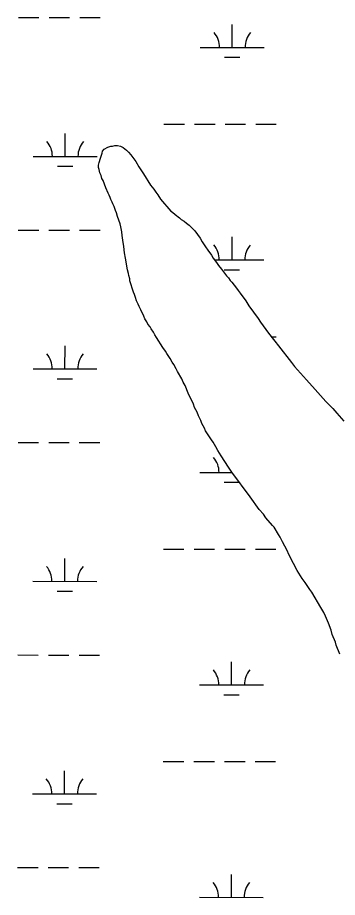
# Model space of a CAD drawing. Extents: x 3148686 to 3186545, y 916144 to 941516.
# Drawn here: x 3153659 to 3154159, y 937077 to 938455 of the extents above; entities that cross this region are included whole.
import ezdxf

# ---------------------------------------------------------------- set-up
doc = ezdxf.new("R2010")
doc.units = 0
for name, color, linetype in [('V-SITE-VEGE', 7, 'Continuous'), ('V-TOPO-SHOR', 7, 'Continuous'), ('V-WETL-SWMP', 7, 'Continuous')]:
    doc.layers.add(name, color=color, linetype=linetype)

msp = doc.modelspace()

# ---------------------------------------------------------------- linework, layer by layer
at = {"layer": 'V-SITE-VEGE'}
for p, q in [((3153799.7, 938251.9), (3153804.3, 938253.4)), ((3153804.3, 938253.4), (3153807.3, 938253.4)), ((3153807.3, 938253.4), (3153810.7, 938254.5)), ((3153810.7, 938254.5), (3153814.9, 938254.5)), ((3153814.9, 938254.5), (3153819.5, 938253.3)), ((3153819.5, 938253.3), (3153823.7, 938251.4)), ((3153788.1, 938234.5), (3153790.8, 938242.1)), ((3153790.8, 938242.1), (3153791.6, 938245.5)), ((3153791.6, 938245.5), (3153793.9, 938248.6)), ((3153793.9, 938248.6), (3153799.7, 938251.9)), ((3153823.7, 938251.4), (3153829.3, 938246.8)), ((3153829.3, 938246.8), (3153832, 938244.1)), ((3153832, 938244.1), (3153836.1, 938239.5)), ((3153836.1, 938239.5), (3153839.1, 938235.6)), ((3153785.4, 938223.5), (3153786.2, 938227.7)), ((3153786.2, 938227.7), (3153788.1, 938234.5)), ((3153839.1, 938235.6), (3153843.7, 938229.1)), ((3153843.7, 938229.1), (3153848.5, 938221.1)), ((3153785.3, 938220.1), (3153785.4, 938223.5)), ((3153786.1, 938217), (3153785.3, 938220.1)), ((3153787.5, 938211.7), (3153786.1, 938217)), ((3153789.4, 938207.5), (3153787.5, 938211.7)), ((3153848.5, 938221.1), (3153855.7, 938210)), ((3153790.5, 938202.9), (3153789.4, 938207.5)), ((3153792.4, 938199.5), (3153790.5, 938202.9)), ((3153796.9, 938188), (3153792.4, 938199.5)), ((3153855.7, 938210), (3153866.6, 938192.4)), ((3153800.6, 938179.6), (3153796.9, 938188)), ((3153866.6, 938192.4), (3153871.9, 938185.9)), ((3153871.9, 938185.9), (3153874.9, 938181.3)), ((3153801.7, 938176.5), (3153800.6, 938179.6)), ((3153803.6, 938172.7), (3153801.7, 938176.5)), ((3153804.7, 938169.7), (3153803.6, 938172.7)), ((3153874.9, 938181.3), (3153878.3, 938177)), ((3153878.3, 938177), (3153882.4, 938170.5)), ((3153882.4, 938170.5), (3153898.6, 938151.7)), ((3153806.6, 938165.8), (3153804.7, 938169.7)), ((3153807.7, 938162.8), (3153806.6, 938165.8)), ((3153809.6, 938158.6), (3153807.7, 938162.8)), ((3153811.8, 938152.5), (3153809.6, 938158.6)), ((3153813.3, 938149), (3153811.8, 938152.5)), ((3153815.2, 938143.3), (3153813.3, 938149)), ((3153819.3, 938131.8), (3153815.2, 938143.3)), ((3153898.6, 938151.7), (3153901.3, 938149.8)), ((3153901.3, 938149.8), (3153905.1, 938146.4)), ((3153905.1, 938146.4), (3153912.2, 938141)), ((3153820.4, 938126.9), (3153819.3, 938131.8)), ((3153912.2, 938141), (3153914.9, 938138.7)), ((3153914.9, 938138.7), (3153919.4, 938135.6)), ((3153919.4, 938135.6), (3153923.2, 938132.5)), ((3153923.2, 938132.5), (3153927, 938129.8)), ((3153927, 938129.8), (3153936.1, 938120.6)), ((3153821.8, 938118.9), (3153820.4, 938126.9)), ((3153822.5, 938113.5), (3153821.8, 938118.9)), ((3153936.1, 938120.6), (3153944.4, 938109.1)), ((3153823.2, 938105.9), (3153822.5, 938113.5)), ((3153824.7, 938096.4), (3153823.2, 938105.9)), ((3153944.4, 938109.1), (3153947.7, 938103.4)), ((3153947.7, 938103.4), (3153953, 938095.7)), ((3153825.7, 938086.5), (3153824.7, 938096.4)), ((3153953, 938095.7), (3153956.4, 938090.3)), ((3153956.4, 938090.3), (3153962, 938082.7)), ((3153827.6, 938077.7), (3153825.7, 938086.5)), ((3153830.9, 938059.4), (3153827.6, 938077.7)), ((3153962, 938082.7), (3153965, 938077.7)), ((3153965, 938077.7), (3153970.3, 938071.2)), ((3153970.3, 938071.2), (3153973.3, 938066.6)), ((3153973.3, 938066.6), (3153977.8, 938060.5)), ((3153977.8, 938060.5), (3153985.8, 938050.5)), ((3153832, 938054), (3153830.9, 938059.4)), ((3153832.7, 938050.6), (3153832, 938054)), ((3153834.2, 938045.7), (3153832.7, 938050.6)), ((3153985.8, 938050.5), (3153988.8, 938047.1)), ((3153988.8, 938047.1), (3153991.4, 938043.2)), ((3153834.5, 938042.2), (3153834.2, 938045.7)), ((3153840.1, 938024.7), (3153834.5, 938042.2)), ((3153991.4, 938043.2), (3153994.1, 938040.5)), ((3153994.1, 938040.5), (3153997.8, 938035.9)), ((3153997.8, 938035.9), (3153999.7, 938032.9)), ((3153999.7, 938032.9), (3154004.2, 938027.5)), ((3153841.6, 938021.2), (3153840.1, 938024.7)), ((3153843.1, 938016.3), (3153841.6, 938021.2)), ((3154004.2, 938027.5), (3154007.2, 938022.9)), ((3154007.2, 938022.9), (3154015.9, 938011)), ((3153844.9, 938010.9), (3153843.1, 938016.3)), ((3153847.2, 938005.9), (3153844.9, 938010.9)), ((3153849, 938002.5), (3153847.2, 938005.9)), ((3154015.9, 938011), (3154020.8, 938003.4)), ((3153851.3, 937996.8), (3153849, 938002.5)), ((3153856.2, 937987.2), (3153851.3, 937996.8)), ((3154020.8, 938003.4), (3154035.1, 937983.5)), ((3153858, 937983), (3153856.2, 937987.2)), ((3153861, 937978), (3153858, 937983)), ((3153862.5, 937974.6), (3153861, 937978)), ((3154035.1, 937983.5), (3154038.9, 937977.7)), ((3154038.9, 937977.7), (3154051.7, 937960.5)), ((3153865.9, 937970.4), (3153862.5, 937974.6)), ((3153867.8, 937967.3), (3153865.9, 937970.4)), ((3153871.2, 937962.3), (3153867.8, 937967.3)), ((3153873.4, 937958.1), (3153871.2, 937962.3)), ((3153876.1, 937953.9), (3153873.4, 937958.1)), ((3153886.2, 937938.2), (3153876.1, 937953.9)), ((3154051.7, 937960.5), (3154061.5, 937947.8)), ((3153890.4, 937932.1), (3153886.2, 937938.2)), ((3154061.5, 937947.8), (3154067.1, 937940.9)), ((3154067.1, 937940.9), (3154087.5, 937914.5)), ((3153892.2, 937928.7), (3153890.4, 937932.1)), ((3153897.5, 937921), (3153892.2, 937928.7)), ((3153900.5, 937915.3), (3153897.5, 937921)), ((3153903.1, 937911.4), (3153900.5, 937915.3)), ((3153906.9, 937904.9), (3153903.1, 937911.4)), ((3154087.5, 937914.5), (3154092.4, 937908.4)), ((3154092.4, 937908.4), (3154111.2, 937887.6)), ((3153909.1, 937900.3), (3153906.9, 937904.9)), ((3153915.5, 937888.9), (3153909.1, 937900.3)), ((3153917.8, 937883.9), (3153915.5, 937888.9)), ((3153920.8, 937878.5), (3153917.8, 937883.9)), ((3154111.2, 937887.6), (3154124.4, 937872.3)), ((3153925.6, 937866.3), (3153920.8, 937878.5)), ((3154124.4, 937872.3), (3154141.4, 937853.5)), ((3153933.9, 937849.1), (3153925.6, 937866.3)), ((3154141.4, 937853.5), (3154147.5, 937847)), ((3153935.7, 937844.1), (3153933.9, 937849.1)), ((3153939.5, 937836.9), (3153935.7, 937844.1)), ((3154147.5, 937847), (3154152, 937842.4)), ((3154152, 937842.4), (3154158.4, 937835.1)), ((3153941.7, 937831.1), (3153939.5, 937836.9)), ((3153945.4, 937823.9), (3153941.7, 937831.1)), ((3154158.4, 937835.1), (3154169.7, 937822.8)), ((3153947.3, 937818.9), (3153945.4, 937823.9)), ((3153951.1, 937812), (3153947.3, 937818.9)), ((3153952.9, 937807.8), (3153951.1, 937812)), ((3153957.8, 937799.8), (3153952.9, 937807.8)), ((3153962, 937793.3), (3153957.8, 937799.8)), ((3153964.6, 937789.8), (3153962, 937793.3)), ((3153969.1, 937782.6), (3153964.6, 937789.8)), ((3153972.1, 937776.8), (3153969.1, 937782.6)), ((3153977.4, 937768.4), (3153972.1, 937776.8)), ((3153989, 937750.8), (3153977.4, 937768.4)), ((3153994.3, 937743.1), (3153989, 937750.8)), ((3154022.9, 937704.1), (3153994.3, 937743.1)), ((3154036.8, 937684.5), (3154022.9, 937704.1)), ((3154043.6, 937676.9), (3154036.8, 937684.5)), ((3154047.4, 937671.5), (3154043.6, 937676.9)), ((3154057.6, 937659.6), (3154047.4, 937671.5)), ((3154060.2, 937656.9), (3154057.6, 937659.6)), ((3154067.4, 937645.1), (3154060.2, 937656.9)), ((3154070, 937641.2), (3154067.4, 937645.1)), ((3154073.4, 937633.6), (3154070, 937641.2)), ((3154080.9, 937620.2), (3154073.4, 937633.6)), ((3154083.5, 937614.1), (3154080.9, 937620.2)), ((3154090.6, 937599.9), (3154083.5, 937614.1)), ((3154096.6, 937588.8), (3154090.6, 937599.9)), ((3154104.1, 937576.6), (3154096.6, 937588.8)), ((3154109, 937570.1), (3154104.1, 937576.6)), ((3154116.2, 937559), (3154109, 937570.1)), ((3154119.2, 937555.1), (3154116.2, 937559)), ((3154133.5, 937531), (3154119.2, 937555.1)), ((3154138, 937523), (3154133.5, 937531)), ((3154141, 937517.3), (3154138, 937523)), ((3154145.4, 937506.6), (3154141, 937517.3)), ((3154149.5, 937495.5), (3154145.4, 937506.6)), ((3154151.4, 937488.6), (3154149.5, 937495.5)), ((3154156.2, 937476.8), (3154151.4, 937488.6)), ((3154157.7, 937471.8), (3154156.2, 937476.8)), ((3154163.3, 937458.1), (3154157.7, 937471.8))]:
    msp.add_line(p, q, dxfattribs=at)
at = {"layer": 'V-TOPO-SHOR'}
for points in [[(3153972.1, 937776.8), (3153969.1, 937782.6), (3153964.6, 937789.8), (3153962, 937793.3), (3153957.8, 937799.8), (3153952.9, 937807.8), (3153951.1, 937812), (3153947.3, 937818.9), (3153945.4, 937823.9), (3153941.7, 937831.1), (3153939.5, 937836.9), (3153935.7, 937844.1), (3153933.9, 937849.1), (3153925.6, 937866.3), (3153920.8, 937878.5), (3153917.8, 937883.9), (3153915.5, 937888.9), (3153909.1, 937900.3), (3153906.9, 937904.9), (3153903.1, 937911.4), (3153900.5, 937915.3), (3153897.5, 937921), (3153892.2, 937928.7), (3153890.4, 937932.1), (3153886.2, 937938.2), (3153876.1, 937953.9), (3153873.4, 937958.1), (3153871.2, 937962.3), (3153867.8, 937967.3), (3153865.9, 937970.4), (3153862.5, 937974.6), (3153861, 937978), (3153858, 937983), (3153856.2, 937987.2), (3153851.3, 937996.8), (3153849, 938002.5), (3153847.2, 938005.9), (3153844.9, 938010.9), (3153843.1, 938016.3), (3153841.6, 938021.2), (3153840.1, 938024.7), (3153834.5, 938042.2), (3153834.2, 938045.7), (3153832.7, 938050.6), (3153832, 938054), (3153830.9, 938059.4), (3153827.6, 938077.7), (3153825.7, 938086.5), (3153824.7, 938096.4), (3153823.2, 938105.9), (3153822.5, 938113.5), (3153821.8, 938118.9), (3153820.4, 938126.9), (3153819.3, 938131.8), (3153815.2, 938143.3), (3153813.3, 938149), (3153811.8, 938152.5), (3153809.6, 938158.6), (3153807.7, 938162.8), (3153806.6, 938165.8), (3153804.7, 938169.7), (3153803.6, 938172.7), (3153801.7, 938176.5), (3153800.6, 938179.6), (3153796.9, 938188), (3153792.4, 938199.5), (3153790.5, 938202.9), (3153789.4, 938207.5), (3153787.5, 938211.7), (3153786.1, 938217), (3153785.3, 938220.1), (3153785.4, 938223.5), (3153786.2, 938227.7), (3153788.1, 938234.5), (3153790.8, 938242.1), (3153791.6, 938245.5), (3153793.9, 938248.6), (3153799.7, 938251.9), (3153804.3, 938253.4), (3153807.3, 938253.4), (3153810.7, 938254.5), (3153814.9, 938254.5), (3153819.5, 938253.3), (3153823.7, 938251.4), (3153829.3, 938246.8), (3153832, 938244.1), (3153836.1, 938239.5), (3153839.1, 938235.6), (3153843.7, 938229.1), (3153848.5, 938221.1), (3153855.7, 938210), (3153866.6, 938192.4), (3153871.9, 938185.9), (3153874.9, 938181.3), (3153878.3, 938177), (3153882.4, 938170.5), (3153898.6, 938151.7), (3153901.3, 938149.8), (3153905.1, 938146.4), (3153912.2, 938141), (3153914.9, 938138.7)], [(3153914.9, 938138.7), (3153919.4, 938135.6), (3153923.2, 938132.5), (3153927, 938129.8), (3153936.1, 938120.6), (3153944.4, 938109.1), (3153947.7, 938103.4), (3153953, 938095.7), (3153956.4, 938090.3), (3153962, 938082.7), (3153965, 938077.7), (3153970.3, 938071.2), (3153973.3, 938066.6), (3153977.8, 938060.5), (3153985.8, 938050.5), (3153988.8, 938047.1), (3153991.4, 938043.2), (3153994.1, 938040.5), (3153997.8, 938035.9), (3153999.7, 938032.9), (3154004.2, 938027.5), (3154007.2, 938022.9), (3154015.9, 938011), (3154020.8, 938003.4), (3154035.1, 937983.5), (3154038.9, 937977.7), (3154051.7, 937960.5), (3154061.5, 937947.8), (3154067.1, 937940.9), (3154087.5, 937914.5), (3154092.4, 937908.4), (3154111.2, 937887.6), (3154124.4, 937872.3), (3154141.4, 937853.5), (3154147.5, 937847), (3154152, 937842.4), (3154158.4, 937835.1), (3154169.7, 937822.8)], [(3154163.3, 937458.1), (3154157.7, 937471.8), (3154156.2, 937476.8), (3154151.4, 937488.6), (3154149.5, 937495.5), (3154145.4, 937506.6), (3154141, 937517.3), (3154138, 937523), (3154133.5, 937531), (3154119.2, 937555.1), (3154116.2, 937559), (3154109, 937570.1), (3154104.1, 937576.6), (3154096.6, 937588.8), (3154090.6, 937599.9), (3154083.5, 937614.1), (3154080.9, 937620.2), (3154073.4, 937633.6), (3154070, 937641.2), (3154067.4, 937645.1), (3154060.2, 937656.9), (3154057.6, 937659.6), (3154047.4, 937671.5), (3154043.6, 937676.9), (3154036.8, 937684.5), (3154022.9, 937704.1), (3153994.3, 937743.1), (3153989, 937750.8), (3153977.4, 937768.4), (3153972.1, 937776.8)]]:
    msp.add_lwpolyline(points, dxfattribs=at)
at = {"layer": 'V-WETL-SWMP'}
for p, q in [((3153659.9, 938454.6), (3153691.9, 938454.6)), ((3153707.9, 938454.5), (3153739.9, 938454.5)), ((3153755.9, 938454.5), (3153787.9, 938454.5)), ((3153994.7, 938407.8), (3153994.7, 938443.8)), ((3153944.7, 938407.9), (3154044.7, 938407.7)), ((3153982.7, 938392.4), (3154006.7, 938392.4)), ((3153887.7, 938287.8), (3153919.7, 938287.8)), ((3153935.7, 938287.8), (3153967.7, 938287.8)), ((3153983.7, 938287.7), (3154015.7, 938287.7)), ((3154031.7, 938287.7), (3154063.7, 938287.7)), ((3153733.1, 938237.3), (3153733.1, 938273.3)), ((3153683.1, 938237.3), (3153783.1, 938237.2)), ((3153721.1, 938221.8), (3153745.1, 938221.8)), ((3153659.6, 938121.9), (3153691.6, 938121.9)), ((3153707.6, 938121.9), (3153739.6, 938121.8)), ((3153755.6, 938121.8), (3153787.6, 938121.8)), ((3153994.4, 938075.1), (3153994.4, 938111.1)), ((3153967.1, 938075.2), (3154044.4, 938075.1)), ((3153982.3, 938059.7), (3154006.3, 938059.7)), ((3154055.9, 937955), (3154063.4, 937955)), ((3153732.7, 937904.6), (3153732.8, 937940.6)), ((3153682.7, 937904.6), (3153782.7, 937904.5)), ((3153720.7, 937889.2), (3153744.7, 937889.1)), ((3153659.2, 937789.2), (3153691.2, 937789.2)), ((3153707.2, 937789.2), (3153739.2, 937789.2)), ((3153755.2, 937789.1), (3153787.2, 937789.1)), ((3153994, 937742.5), (3153994, 937743.6)), ((3153944, 937742.5), (3153994.8, 937742.5)), ((3153982, 937727), (3154006, 937727)), ((3153887, 937622.5), (3153919, 937622.5)), ((3153935, 937622.4), (3153967, 937622.4)), ((3153983, 937622.4), (3154015, 937622.4)), ((3154031, 937622.3), (3154063, 937622.3)), ((3153732.4, 937571.9), (3153732.4, 937607.9)), ((3153682.4, 937572), (3153782.4, 937571.9)), ((3153720.4, 937556.5), (3153744.4, 937556.5)), ((3153658.9, 937456.6), (3153690.9, 937456.5)), ((3153706.9, 937456.5), (3153738.9, 937456.5)), ((3153754.9, 937456.5), (3153786.9, 937456.4)), ((3153993.6, 937409.8), (3153993.7, 937445.8)), ((3153943.6, 937409.8), (3154043.6, 937409.7)), ((3153981.6, 937394.4), (3154005.6, 937394.3)), ((3153886.7, 937289.8), (3153918.7, 937289.8)), ((3153934.7, 937289.8), (3153966.7, 937289.7)), ((3153982.7, 937289.7), (3154014.7, 937289.7)), ((3154030.7, 937289.7), (3154062.7, 937289.6)), ((3153732, 937239.2), (3153732.1, 937275.2)), ((3153682, 937239.3), (3153782, 937239.2)), ((3153720, 937223.8), (3153744, 937223.8)), ((3153658.5, 937123.9), (3153690.5, 937123.9)), ((3153706.5, 937123.8), (3153738.5, 937123.8)), ((3153754.5, 937123.8), (3153786.5, 937123.8)), ((3153993.3, 937077.1), (3153993.3, 937113.1)), ((3153943.3, 937077.2), (3154043.3, 937077.1))]:
    msp.add_line(p, q, dxfattribs=at)
msp.add_lwpolyline([(3154163.3, 937458.1), (3154157.7, 937471.8), (3154156.2, 937476.8), (3154151.4, 937488.6), (3154149.5, 937495.5), (3154145.4, 937506.6), (3154141, 937517.3), (3154138, 937523), (3154133.5, 937531), (3154119.2, 937555.1), (3154116.2, 937559), (3154109, 937570.1), (3154104.1, 937576.6), (3154096.6, 937588.8), (3154090.6, 937599.9), (3154083.5, 937614.1), (3154080.9, 937620.2), (3154073.4, 937633.6), (3154070, 937641.2), (3154067.4, 937645.1), (3154060.2, 937656.9), (3154057.6, 937659.6), (3154047.4, 937671.5), (3154043.6, 937676.9), (3154036.8, 937684.5), (3154022.9, 937704.1), (3153994.3, 937743.1), (3153989, 937750.8), (3153977.4, 937768.4), (3153972.1, 937776.8), (3153969.1, 937782.6), (3153964.6, 937789.8), (3153962, 937793.3), (3153957.8, 937799.8), (3153952.9, 937807.8), (3153951.1, 937812), (3153947.3, 937818.9), (3153945.4, 937823.9), (3153941.7, 937831.1), (3153939.5, 937836.9), (3153935.7, 937844.1), (3153933.9, 937849.1), (3153925.6, 937866.3), (3153920.8, 937878.5), (3153917.8, 937883.9), (3153915.5, 937888.9), (3153909.1, 937900.3), (3153906.9, 937904.9), (3153903.1, 937911.4), (3153900.5, 937915.3), (3153897.5, 937921), (3153892.2, 937928.7), (3153890.4, 937932.1), (3153886.2, 937938.2), (3153876.1, 937953.9), (3153873.4, 937958.1), (3153871.2, 937962.3), (3153867.8, 937967.3), (3153865.9, 937970.4), (3153862.5, 937974.6), (3153861, 937978), (3153858, 937983), (3153856.2, 937987.2), (3153851.3, 937996.8), (3153849, 938002.5), (3153847.2, 938005.9), (3153844.9, 938010.9), (3153843.1, 938016.3), (3153841.6, 938021.2), (3153840.1, 938024.7), (3153834.5, 938042.2), (3153834.2, 938045.7), (3153832.7, 938050.6), (3153832, 938054), (3153830.9, 938059.4), (3153827.6, 938077.7), (3153825.7, 938086.5), (3153824.7, 938096.4), (3153823.2, 938105.9), (3153822.5, 938113.5), (3153821.8, 938118.9), (3153820.4, 938126.9), (3153819.3, 938131.8), (3153815.2, 938143.3), (3153813.3, 938149), (3153811.8, 938152.5), (3153809.6, 938158.6), (3153807.7, 938162.8), (3153806.6, 938165.8), (3153804.7, 938169.7), (3153803.6, 938172.7), (3153801.7, 938176.5), (3153800.6, 938179.6), (3153796.9, 938188), (3153792.4, 938199.5), (3153790.5, 938202.9), (3153789.4, 938207.5), (3153787.5, 938211.7), (3153786.1, 938217), (3153785.3, 938220.1), (3153785.4, 938223.5), (3153786.2, 938227.7), (3153788.1, 938234.5), (3153790.8, 938242.1), (3153791.6, 938245.5), (3153793.9, 938248.6), (3153799.7, 938251.9), (3153804.3, 938253.4), (3153807.3, 938253.4), (3153810.7, 938254.5), (3153814.9, 938254.5), (3153819.5, 938253.3), (3153823.7, 938251.4), (3153829.3, 938246.8), (3153832, 938244.1), (3153836.1, 938239.5), (3153839.1, 938235.6), (3153843.7, 938229.1), (3153848.5, 938221.1), (3153855.7, 938210), (3153866.6, 938192.4), (3153871.9, 938185.9), (3153874.9, 938181.3), (3153878.3, 938177), (3153882.4, 938170.5), (3153898.6, 938151.7), (3153901.3, 938149.8), (3153905.1, 938146.4), (3153912.2, 938141), (3153914.9, 938138.7), (3153919.4, 938135.6), (3153923.2, 938132.5), (3153927, 938129.8), (3153936.1, 938120.6), (3153944.4, 938109.1), (3153947.7, 938103.4), (3153953, 938095.7), (3153956.4, 938090.3), (3153962, 938082.7), (3153965, 938077.7), (3153970.3, 938071.2), (3153973.3, 938066.6), (3153977.8, 938060.5), (3153985.8, 938050.5), (3153988.8, 938047.1), (3153991.4, 938043.2), (3153994.1, 938040.5), (3153997.8, 938035.9), (3153999.7, 938032.9), (3154004.2, 938027.5), (3154007.2, 938022.9), (3154015.9, 938011), (3154020.8, 938003.4), (3154035.1, 937983.5), (3154038.9, 937977.7), (3154051.7, 937960.5), (3154061.5, 937947.8), (3154067.1, 937940.9), (3154087.5, 937914.5), (3154092.4, 937908.4), (3154111.2, 937887.6), (3154124.4, 937872.3), (3154141.4, 937853.5), (3154147.5, 937847), (3154152, 937842.4), (3154158.4, 937835.1), (3154169.7, 937822.8)], dxfattribs=at)
for centre, start, end in [((3153939.5, 938408.3), 359.1678, 40.7115), ((3154049.9, 938408.2), 139.1678, 180.7115), ((3153677.8, 938237.8), 359.1678, 40.7115), ((3153788.3, 938237.7), 139.1678, 180.7115), ((3153939.1, 938075.7), 359.1678, 40.7115), ((3154049.6, 938075.5), 139.1678, 180.7115), ((3153677.5, 937905.1), 359.1678, 40.7115), ((3153788, 937905), 139.1678, 180.7115), ((3153938.8, 937743), 359.1678, 40.7115), ((3153677.1, 937572.4), 359.1678, 40.7115), ((3153787.6, 937572.3), 139.1678, 180.7115), ((3153938.4, 937410.3), 359.1678, 40.7115), ((3154048.9, 937410.2), 139.1678, 180.7115), ((3153676.8, 937239.8), 359.1678, 40.7115), ((3153787.3, 937239.7), 139.1678, 180.7115), ((3153938.1, 937077.6), 359.1678, 40.7115), ((3154048.5, 937077.5), 139.1678, 180.7115)]:
    msp.add_arc(centre, 35.2, start, end, dxfattribs=at)

doc.saveas('drawing.dxf')
